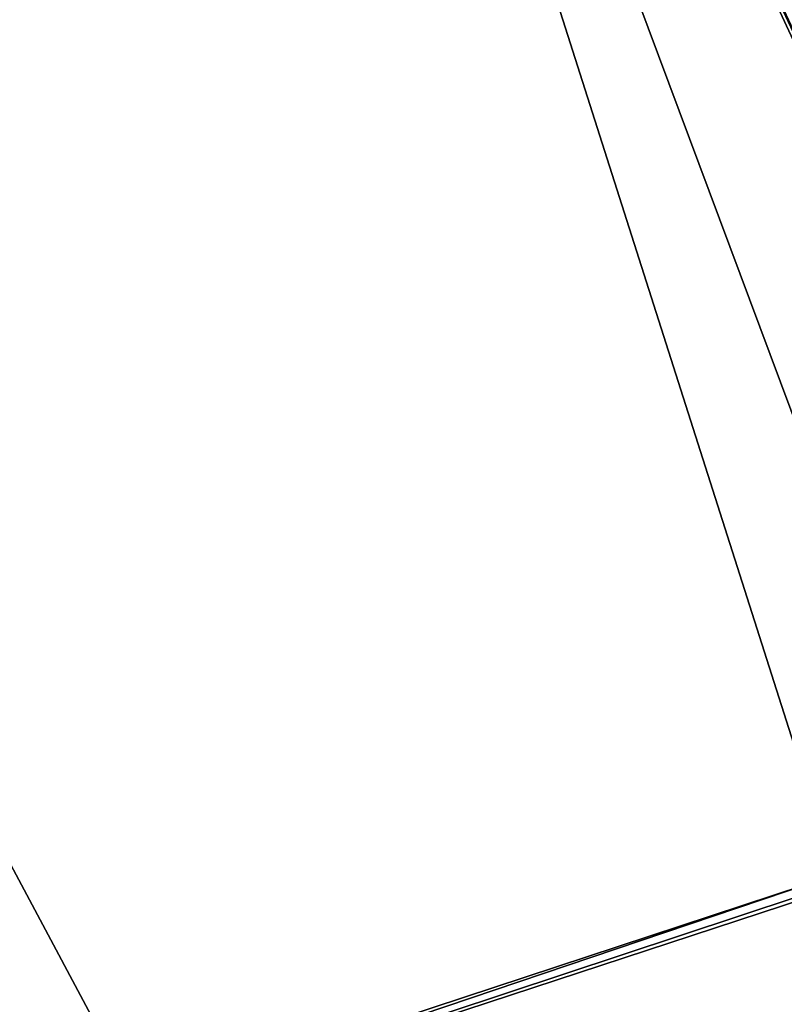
# Model space of a CAD drawing. Header units: millimetres. Extents: x -43.6 to 43.6, y -43.6 to 43.6.
# Tile 373 of 637: x -10.6 to -9.5, y 31.8 to 33.2. Entities that reach past the tile are written whole.
import ezdxf

# ---------------------------------------------------------------- set-up
doc = ezdxf.new("R2010")
doc.units = ezdxf.units.MM
doc.header["$LTSCALE"] = 52.148148
for name, color, linetype in [('150', 7, 'CONTINUOUS'), ('153', 7, 'CONTINUOUS'), ('177', 7, 'CONTINUOUS'), ('417', 7, 'CONTINUOUS')]:
    doc.layers.add(name, color=color, linetype=linetype)

msp = doc.modelspace()

# ---------------------------------------------------------------- linework, layer by layer
at = {"layer": '150', "linetype": 'Continuous'}
for points in [[(-8.1792, 35.9413, 23.9303), (-9.4287, 33.1296, 14.9849), (-10.4646, 35.3435, 23.9303), (-8.1792, 35.9413, 23.9303)], [(-12.7067, 34.6008, 23.9303), (-10.4646, 35.3435, 23.9303), (-11.4717, 31.2707, 10.7741), (-12.7067, 34.6008, 23.9303)], [(-10.4646, 35.3435, 23.9303), (-9.3861, 31.9587, 10.7744), (-11.4717, 31.2707, 10.7741), (-10.4646, 35.3435, 23.9303)], [(-9.3861, 31.9587, 10.7744), (-10.4646, 35.3435, 23.9303), (-9.4072, 32.5092, 12.7538), (-9.3861, 31.9587, 10.7744)], [(-9.4305, 33.1183, 14.9462), (-9.4072, 32.5092, 12.7538), (-10.4646, 35.3435, 23.9303), (-9.4305, 33.1183, 14.9462)], [(-9.4293, 33.1279, 14.9792), (-9.4305, 33.1183, 14.9462), (-10.4646, 35.3435, 23.9303), (-9.4293, 33.1279, 14.9792)], [(-9.4287, 33.1296, 14.9849), (-9.4293, 33.1279, 14.9792), (-10.4646, 35.3435, 23.9303), (-9.4287, 33.1296, 14.9849)]]:
    msp.add_3dface(points, dxfattribs=at)
at = {"layer": '153', "color": 2, "linetype": 'Continuous'}
for points in [[(-9.1728, 34.191, 25.9303), (-11.3889, 33.518, 25.9303), (-8.3496, 27.8134, 2.3697), (-9.1728, 34.191, 25.9303)], [(-11.3889, 33.518, 25.9303), (-13.5561, 32.7018, 25.9303), (-9.3598, 27.4899, 2.3697), (-11.3889, 33.518, 25.9303)], [(-8.3496, 27.8134, 2.3697), (-11.3889, 33.518, 25.9303), (-9.3598, 27.4899, 2.3697), (-8.3496, 27.8134, 2.3697)], [(-9.3598, 27.4899, 2.3697), (-13.5561, 32.7018, 25.9303), (-10.3574, 27.1299, 2.3697), (-9.3598, 27.4899, 2.3697)], [(-10.3574, 27.1299, 2.3697), (-13.5561, 32.7018, 25.9303), (-11.341, 26.7336, 2.3697), (-10.3574, 27.1299, 2.3697)]]:
    msp.add_3dface(points, dxfattribs=at)
at = {"layer": '177', "linetype": 'Continuous'}
msp.add_3dface([(-9.331, 31.9572, 10.6616), (-9.1633, 31.0901, -14.5174), (-11.4409, 31.264, 10.6613), (-9.331, 31.9572, 10.6616)], dxfattribs=at)
at = {"layer": '417', "linetype": 'Continuous'}
for points in [[(-11.4717, 31.2707, 10.7741), (-9.3861, 31.9587, 10.7744), (-11.4409, 31.264, 10.6613), (-11.4717, 31.2707, 10.7741)], [(-11.4409, 31.264, 10.6613), (-9.3861, 31.9587, 10.7744), (-9.3575, 31.9549, 10.7185), (-11.4409, 31.264, 10.6613)], [(-9.331, 31.9572, 10.6616), (-11.4409, 31.264, 10.6613), (-9.3575, 31.9549, 10.7185), (-9.331, 31.9572, 10.6616)]]:
    msp.add_3dface(points, dxfattribs=at)

doc.saveas('drawing.dxf')
